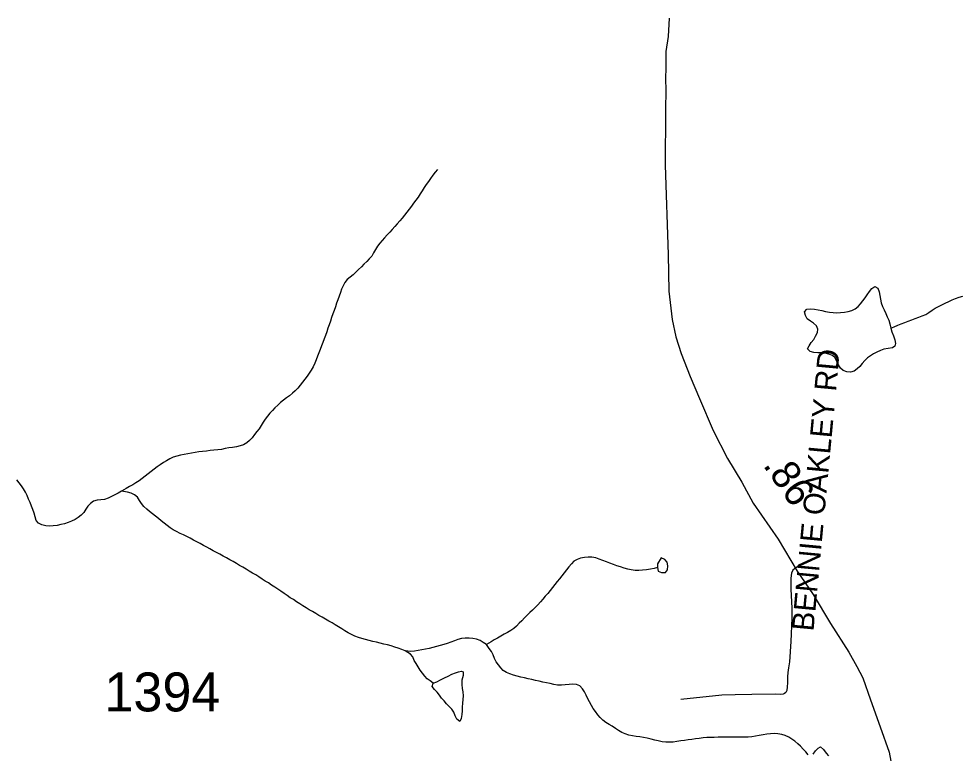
# Model space of a CAD drawing. Extents: x 1950930 to 2061844, y 904556 to 1017002.
# Drawn here: x 1982409 to 1986522, y 986276 to 989483 of the extents above; entities that cross this region are included whole.
import ezdxf

# ---------------------------------------------------------------- set-up
doc = ezdxf.new("R2010")
doc.units = 0
for name, color, linetype in [('Exist Hydrographic Misc Water Feature', 7, 'Continuous'), ('Exist Road Non-System Type 51', 7, 'Continuous'), ('Exist Road Non-System Type 51 Label', 7, 'Continuous'), ('Exist Road Primary US Structure Standard Bridge CELL', 7, 'Continuous'), ('Exist Road Secondary Type 51 Attributed', 7, 'Continuous'), ('Exist Road Secondary Type 51 Number Label', 7, 'Continuous')]:
    doc.layers.add(name, color=color, linetype=linetype)

msp = doc.modelspace()

# ---------------------------------------------------------------- linework, layer by layer
at = {"layer": 'Exist Hydrographic Misc Water Feature'}
for points in [[(1984235.5, 988825.8), (1984225.6, 988812.9), (1984215.6, 988800), (1984205.8, 988786.3), (1984196.3, 988773.3), (1984187.3, 988759.6), (1984178.3, 988745.9), (1984169.3, 988732), (1984160.2, 988718.3), (1984151.2, 988704.6), (1984141.6, 988691.5), (1984131.9, 988677.9), (1984122.1, 988665), (1984112.1, 988652), (1984102, 988639), (1984092, 988626.2), (1984081.5, 988613.3), (1984071, 988601.2), (1984060.6, 988588.3), (1984049.7, 988576.2), (1984038.6, 988563.3), (1984027.6, 988551.2), (1984016.5, 988539.2), (1984005.2, 988527.1), (1983994.4, 988515), (1983983.9, 988502.9), (1983973.8, 988490), (1983965.2, 988475.4), (1983957.4, 988460.7), (1983948.8, 988447), (1983938.4, 988434.9), (1983927.1, 988422.8), (1983915.2, 988411.5), (1983903.7, 988400.4), (1983891.6, 988389.1), (1983879.5, 988377.1), (1983867.6, 988365.8), (1983854.9, 988355.3), (1983842, 988344.2), (1983831.7, 988332.1), (1983824.6, 988317.4), (1983817.8, 988302.9), (1983812.1, 988287.4), (1983806.3, 988271.9), (1983801.2, 988256.4), (1983795.9, 988240.9), (1983790.7, 988225.4), (1983785.2, 988209.1), (1983779.5, 988194.5), (1983774.1, 988179), (1983768.8, 988162.7), (1983763.5, 988147.2), (1983757.9, 988131.7), (1983752.6, 988116.3), (1983747.3, 988100.8), (1983741.7, 988085.3), (1983736.2, 988069.8), (1983730.2, 988055.3), (1983724.3, 988039.8), (1983717.9, 988024.3), (1983712, 988009.6), (1983706, 987994.1), (1983700.1, 987978.8), (1983693.1, 987963.2), (1983684.9, 987949.4), (1983675.9, 987935.7), (1983666.7, 987922), (1983656.8, 987909.1), (1983647, 987896.1), (1983636.5, 987883.2), (1983625.9, 987870.3), (1983614.4, 987859), (1983602.5, 987847.7), (1983589.6, 987837.4), (1983576.7, 987827.9), (1983563.5, 987817.4), (1983550.6, 987807), (1983538.5, 987796.6), (1983526.8, 987784.6), (1983515.3, 987773.3), (1983504.1, 987761.2), (1983493.4, 987748.4), (1983483.6, 987735.4), (1983474.7, 987721.6), (1983466.5, 987707.1), (1983457.3, 987693.3), (1983447.3, 987680.3), (1983437.2, 987667.4), (1983426.6, 987653.8), (1983415.3, 987641.7), (1983403.2, 987631.2), (1983389.9, 987623.3), (1983374.7, 987617.9), (1983358.5, 987614.1), (1983341.9, 987611.1), (1983325.1, 987609.1), (1983309.1, 987606.1), (1983292.9, 987603.1), (1983276.7, 987601.1), (1983260.1, 987599.7)], [(1986214.4, 988132.5), (1986219.6, 988116.1), (1986225.9, 988098.6), (1986231.7, 988081.3), (1986234.7, 988065.6), (1986232.9, 988053.4), (1986221.8, 988046.2), (1986203.4, 988044.1), (1986184.5, 988041.2), (1986169.1, 988035), (1986154.4, 988028), (1986139.8, 988020), (1986125.9, 988011.3), (1986112.5, 988002.6), (1986100.9, 987990.5), (1986090, 987978.4), (1986079.3, 987965.5), (1986067.4, 987954.3), (1986054.1, 987944.7), (1986038.1, 987940), (1986022.7, 987941.2), (1986007.3, 987948.1), (1985994.4, 987958.2), (1985985.8, 987971.5), (1985979.3, 987987.3), (1985972.3, 988003), (1985960.2, 988013), (1985944.8, 988019.2), (1985928.8, 988022.8), (1985912.2, 988024), (1985895.8, 988024.3), (1985879.4, 988026.2), (1985863, 988030.6), (1985851.7, 988041.5), (1985857.9, 988055.5), (1985867.7, 988070), (1985878, 988082.8), (1985886.6, 988097.5), (1985894, 988113), (1985896.8, 988128.5), (1985890.1, 988142.6), (1985877.3, 988154.3), (1985863.6, 988163.5), (1985850.1, 988172.9), (1985842.1, 988187.8), (1985838.2, 988203.5), (1985848.6, 988215.6), (1985865, 988216.1), (1985881.9, 988214.9), (1985898.1, 988212.1), (1985914, 988209.4), (1985930.2, 988205.7), (1985946.4, 988202.1), (1985962.4, 988200.1), (1985978.8, 988199.7), (1985995.7, 988200.2), (1986012.1, 988201.6), (1986027.9, 988205.4), (1986044.1, 988209.9), (1986059.2, 988216.1), (1986071.9, 988226.6), (1986082.8, 988238.7), (1986092.6, 988251.6), (1986102.1, 988265.3), (1986111.9, 988278.2), (1986121.4, 988292.8), (1986131.2, 988305.7), (1986144.9, 988313.6), (1986158.5, 988306.9), (1986163.4, 988290.3), (1986166.5, 988274.7), (1986169.1, 988258.2), (1986172.8, 988242.5), (1986178.6, 988226.8), (1986185.1, 988211.9), (1986192.3, 988197), (1986199.1, 988182.1), (1986205.8, 988167.2), (1986211, 988151.4), (1986214.4, 988132.5)], [(1986214.4, 988132.5), (1986229.8, 988138.7), (1986244.8, 988145), (1986260.2, 988151.2), (1986275.3, 988156.7), (1986290.7, 988162.9), (1986306.1, 988168.3), (1986321.7, 988173.8), (1986337.1, 988180), (1986352.2, 988185.5), (1986367.2, 988192.5), (1986381, 988201.3), (1986394.5, 988210.8), (1986408.4, 988219.6), (1986423, 988226.7), (1986437.8, 988234.6), (1986452.3, 988241.6), (1986467.3, 988248.7), (1986482.2, 988255.8), (1986497.4, 988262), (1986512.8, 988267.5), (1986528.6, 988272.1)], [(1983260.1, 987599.7), (1983243.9, 987597.6), (1983227.7, 987595.4), (1983211.1, 987593.4), (1983195.1, 987592), (1983178.9, 987589.9), (1983162.7, 987586.2), (1983146.5, 987583.2), (1983129.9, 987580.3), (1983113.7, 987577.4), (1983097.9, 987572.8), (1983082.3, 987568.2), (1983067.3, 987561.1), (1983053.4, 987553.2), (1983039.6, 987545.2), (1983026.1, 987535.7), (1983012.6, 987526.1), (1982999.4, 987516.5), (1982986.3, 987506.1), (1982973.6, 987495.7), (1982960.5, 987485.3), (1982946.9, 987475.8), (1982933.6, 987466.2), (1982920.1, 987457.4), (1982905.9, 987448.7), (1982892, 987440.8), (1982877.6, 987432.1), (1982856.9, 987420.2)], [(1982856.9, 987420.2), (1982843, 987411.5), (1982828.4, 987404.4), (1982813.5, 987396.4), (1982798.7, 987389.4), (1982783.3, 987383.9), (1982767.1, 987381.9), (1982750.5, 987380.5), (1982734.9, 987376.7), (1982721.6, 987367.2), (1982710.1, 987355.1), (1982701.1, 987341.4), (1982692.3, 987326.8), (1982681, 987315.5), (1982667.9, 987305.2), (1982653.9, 987296.4), (1982639, 987289.3), (1982623.6, 987283.1), (1982608, 987278.4), (1982591.6, 987274.7), (1982575.4, 987270.9), (1982559, 987268.9), (1982543, 987267.5), (1982526.6, 987268.7), (1982509.6, 987273.2), (1982495, 987280.9), (1982484.8, 987292.6), (1982479.6, 987308.2), (1982475.3, 987324.8), (1982469.6, 987340.4), (1982463.8, 987355.3), (1982457.7, 987371), (1982451.3, 987386), (1982444.8, 987400.8), (1982437.6, 987415.8), (1982429.8, 987430.7), (1982420.6, 987444), (1982410.3, 987456.5), (1982399.9, 987469.9)], [(1984095.4, 986722.5), (1984080.1, 986728.6), (1984065.1, 986734.6), (1984049.3, 986739.8), (1984033.7, 986745.2), (1984017.9, 986748.8), (1984001.9, 986752.4), (1983985.9, 986756.8), (1983970.2, 986760.4), (1983954.2, 986764), (1983938.4, 986768.4), (1983922.4, 986772.9), (1983906.4, 986777.4), (1983890.8, 986781.8), (1983875.6, 986787.8), (1983860.7, 986794.6), (1983846.3, 986802.3), (1983832.2, 986810.8), (1983818, 986819.3), (1983804.1, 986828.6), (1983790.1, 986837.1), (1983776, 986844.8), (1983761.8, 986853.3), (1983747.5, 986861), (1983733.1, 986869.5), (1983718.8, 986877.2), (1983704.6, 986885.7), (1983690.5, 986894.2), (1983676.3, 986901.9), (1983662.4, 986910.3), (1983648.6, 986919.7), (1983634.7, 986928.2), (1983621, 986937.4), (1983607.2, 986946.7), (1983593.7, 986955.3), (1983580.1, 986964.6), (1983566.6, 986973.9), (1983552.9, 986983.2), (1983539.3, 986992.5), (1983525.6, 987001.8), (1983511.9, 987010.3), (1983498.1, 987019.6), (1983484.4, 987028), (1983470.4, 987036.6), (1983456.5, 987045.9), (1983442.6, 987054.4), (1983428.6, 987062.9), (1983414.5, 987071.4), (1983400.3, 987079.9), (1983386.4, 987088.4), (1983372.2, 987096.1), (1983358.1, 987104.6), (1983343.7, 987113), (1983329.6, 987120.7), (1983315.2, 987129.2), (1983300.9, 987136.9), (1983286.3, 987144.6), (1983272, 987152.3), (1983257.6, 987160), (1983243, 987168.5), (1983228.7, 987176.2), (1983214.1, 987183.8), (1983199.8, 987191.5), (1983185.4, 987199.2), (1983171.1, 987206.9), (1983156.5, 987214.5), (1983141.9, 987222.2), (1983127.2, 987229.9), (1983112.2, 987236.1), (1983097.2, 987243.8), (1983082.9, 987251.3), (1983069.4, 987259.9), (1983056, 987270), (1983043.1, 987280.2), (1983030.4, 987290.2), (1983017.9, 987301.2), (1983005, 987311.2), (1982992.1, 987321.4), (1982979.3, 987332.3), (1982966.8, 987342.4), (1982954.7, 987353.4), (1982944.1, 987365.9), (1982935.5, 987380), (1982926.2, 987394.2), (1982913.7, 987404.2), (1982898.8, 987412), (1982883.4, 987415.5), (1982856.9, 987420.2)], [(1985195.8, 987087), (1985181.2, 987082.4), (1985165.2, 987079.4), (1985148.2, 987076.4), (1985131.6, 987075.2), (1985115, 987073.9), (1985098.4, 987074.2), (1985081.9, 987076.2), (1985066.2, 987079.8), (1985050.4, 987084.3), (1985034.8, 987089.6), (1985019, 987094.8), (1985003.6, 987100), (1984988.2, 987106.1), (1984973.1, 987112.1), (1984957.7, 987118.2), (1984942.3, 987123.4), (1984926.7, 987128.6), (1984910.3, 987132.3), (1984894.1, 987132.6), (1984877.3, 987130.6), (1984860.7, 987127.6), (1984845.3, 987122.2), (1984831.8, 987114.2), (1984820.3, 987103), (1984809.8, 987089.3), (1984799.8, 987076.3), (1984789.5, 987063.4), (1984779.1, 987050.5), (1984768.4, 987037.6), (1984758.2, 987025.5), (1984747.7, 987012.6), (1984737.5, 986999.6), (1984727.2, 986986.7), (1984717, 986973.8), (1984706.5, 986961.8), (1984695.8, 986948.8), (1984685.2, 986936.8), (1984674.1, 986924.7), (1984662.6, 986912.6), (1984651.1, 986901.3), (1984639, 986890.1), (1984627.1, 986878.9), (1984615.5, 986866.9), (1984604, 986854.8), (1984592.7, 986843.5), (1984581, 986831.5), (1984568.9, 986821), (1984555.6, 986811.4), (1984541.2, 986802.7), (1984526.9, 986795.6), (1984512.3, 986787.7), (1984498, 986779), (1984483.8, 986771.1), (1984469.9, 986762.3), (1984449.6, 986750.4)], [(1985195.8, 987087), (1985199.2, 987070.5), (1985213.6, 987065.3), (1985231.4, 987065), (1985240, 987077.1), (1985241.5, 987094.2), (1985238, 987109.9), (1985227.7, 987122.4), (1985213, 987129.2), (1985195.8, 987103.4), (1985195.8, 987087)], [(1984449.6, 986750.4), (1984435.8, 986759.7), (1984421.9, 986768.2), (1984406.7, 986774.3), (1984390.5, 986777.2), (1984373.9, 986778.3), (1984357.5, 986778.6), (1984341.1, 986776.5), (1984325.3, 986772.8), (1984309.9, 986767.3), (1984294.3, 986761.1), (1984279, 986755.6), (1984263.4, 986750.2), (1984247.6, 986746.4), (1984231.6, 986741.8), (1984215.8, 986737.3), (1984199.8, 986733.5), (1984183.8, 986730.5), (1984167.8, 986727.5), (1984151.6, 986724.7), (1984135.2, 986721.7), (1984119, 986719.5), (1984095.4, 986722.5)], [(1985854, 986269.3), (1985843.1, 986281.8), (1985831.8, 986293.5), (1985820.5, 986306.1), (1985808.9, 986316.9), (1985796.3, 986327.9), (1985783.2, 986338), (1985769.3, 986346.6), (1985754.3, 986353.4), (1985738.5, 986357.7), (1985721.9, 986360.6), (1985705.5, 986361.7), (1985689.3, 986361.2), (1985673.3, 986359.2), (1985657.1, 986356.2), (1985640.7, 986353.2), (1985624.5, 986350.3), (1985608.3, 986348.2), (1985591.7, 986346), (1985575.5, 986345.5), (1985559.1, 986345.9), (1985542.5, 986346.2), (1985526.1, 986346.6), (1985509.7, 986346.1), (1985493.5, 986346.5), (1985476.9, 986346), (1985460.5, 986345.5), (1985444.1, 986345), (1985427.7, 986344.6), (1985411.5, 986344.1), (1985395.1, 986342.8), (1985378.9, 986340.6), (1985362.5, 986338.6), (1985346.3, 986336.4), (1985330.1, 986334.3), (1985313.9, 986332.1), (1985297.5, 986330), (1985281.1, 986327.1), (1985264.6, 986324.9), (1985248.4, 986323.6), (1985232, 986324), (1985216.1, 986325.9), (1985199.9, 986329.5), (1985184.1, 986333.2), (1985168.1, 986337.6), (1985151.9, 986342), (1985135.9, 986344.8), (1985119.5, 986347.7), (1985103.1, 986349.6), (1985086.9, 986352.4), (1985070.9, 986355.2), (1985055.3, 986360.5), (1985040.7, 986366.5), (1985026.4, 986375.1), (1985012.4, 986384.3), (1984998.7, 986393.6), (1984984.8, 986402.1), (1984970.4, 986410.6), (1984957.3, 986420), (1984945.8, 986431.7), (1984935.3, 986444.2), (1984925.5, 986457.5), (1984916.1, 986470.8), (1984907.9, 986485), (1984900.1, 986499.9), (1984892.5, 986514), (1984885.3, 986528.8), (1984877.7, 986543.8), (1984868.5, 986557.1), (1984857, 986570.5), (1984842.9, 986576.6), (1984827.1, 986576.9), (1984810.5, 986575.6), (1984793.4, 986574.4), (1984776.8, 986573), (1984760.4, 986573.3), (1984744.2, 986576.1), (1984728.2, 986579.8), (1984712.2, 986583.4), (1984696.2, 986587), (1984680.2, 986590.6), (1984664.1, 986594.2), (1984648.1, 986597.8), (1984632.1, 986601.4), (1984616.1, 986605.1), (1984600.1, 986608.7), (1984584.3, 986613.1), (1984568.5, 986617.5), (1984552.5, 986622.8), (1984537.3, 986628.8), (1984523.4, 986637.3), (1984512.1, 986649.1), (1984501.9, 986661.6), (1984492.4, 986675.7), (1984484.2, 986689.8), (1984478.7, 986705.6), (1984471.7, 986720.5), (1984461.3, 986733), (1984449.6, 986750.4)], [(1984217.7, 986581.3), (1984204.5, 986591.5), (1984191.6, 986601.5), (1984180.1, 986613.2), (1984170.1, 986625.8), (1984160.6, 986639.2), (1984151.6, 986653.3), (1984142.8, 986667.4), (1984134.6, 986681.5), (1984129.1, 986697.2), (1984118.2, 986708.1), (1984095.4, 986722.5)], [(1984217.7, 986581.3), (1984233.2, 986588.4), (1984249.4, 986596.3), (1984266.2, 986604.9), (1984282.9, 986612.7), (1984298.9, 986620.6), (1984314, 986626.9), (1984328, 986631.5), (1984340.5, 986634.6), (1984348.7, 986631.2), (1984347.7, 986615.6), (1984342.9, 986594.4), (1984341.9, 986575.5), (1984344.2, 986559), (1984346.8, 986543.4), (1984348.1, 986526.9), (1984346.4, 986510.6), (1984344.6, 986494.2), (1984344, 986477.8), (1984343.6, 986461.4), (1984342.1, 986445), (1984339.7, 986427), (1984334.1, 986414), (1984320, 986424.2), (1984313.8, 986439), (1984307.9, 986454.7), (1984298.2, 986468), (1984287.2, 986480.6), (1984275.9, 986492.3), (1984265.2, 986504.9), (1984253.9, 986516.5), (1984244.3, 986529.9), (1984234.9, 986543.2), (1984222.4, 986554.2), (1984212.3, 986567.5), (1984217.7, 986581.3)], [(1985875.7, 986271.3), (1985886.4, 986286.7), (1985897.2, 986298.7), (1985908.3, 986303.4), (1985920.2, 986291.6), (1985931.9, 986276.6), (1985942.8, 986264.9)]]:
    msp.add_lwpolyline(points, dxfattribs=at)
at = {"layer": 'Exist Road Non-System Type 51'}
msp.add_lwpolyline([(1985808.4, 987092.1), (1985794.9, 987081.7), (1985787.2, 987074.8), (1985781.1, 987062.5), (1985778, 987040.3), (1985778, 986992.8), (1985783.4, 986909.2), (1985782.6, 986865.6), (1985778.8, 986763.7), (1985772.6, 986675.6), (1985768.1, 986649.5), (1985765, 986628.8), (1985764.2, 986608.9), (1985763.5, 986583.6), (1985762, 986565.9), (1985760.4, 986550.6), (1985756.6, 986541.4), (1985750.5, 986536.1), (1985745.1, 986533.8), (1985735.1, 986533), (1985712.9, 986533.8), (1985607.9, 986532.2), (1985535.1, 986531.5), (1985477.6, 986529.9), (1985297.6, 986510.8)], dxfattribs=at)
at = {"layer": 'Exist Road Secondary Type 51 Attributed'}
msp.add_lwpolyline([(1985247.9, 989485.9), (1985242.6, 989405.7), (1985233.2, 989340.6), (1985233.2, 989277.4), (1985231.1, 989214.3), (1985233.2, 989178.5), (1985231.8, 989079.7), (1985229.4, 988844), (1985242.5, 988454), (1985246.2, 988294), (1985259.8, 988169.9), (1985275.7, 988094), (1985299.6, 988021.8), (1985339.3, 987921.8), (1985379.1, 987825.7), (1985438.9, 987685.6), (1985502.6, 987563.7), (1985564.2, 987459.6), (1985614.1, 987367.5), (1985723.7, 987211.2), (1985805.5, 987071), (1985875.2, 986969), (1985951, 986842.7), (1986030.8, 986716.6), (1986066.5, 986654.7), (1986092.5, 986604.5), (1986126.3, 986508.6), (1986167.9, 986390.5), (1986207.8, 986280.4), (1986221.6, 986202.3)], dxfattribs=at)

# ---------------------------------------------------------------- texts
at = {"layer": 'Exist Road Non-System Type 51 Label'}
msp.add_text('  BENNIE OAKLEY RD', height=95, rotation=84.6442, dxfattribs=at).set_placement((1985870.4, 986735.9))
at = {"layer": 'Exist Road Primary US Structure Standard Bridge CELL'}
msp.add_text('.86', height=125, rotation=305.0335, dxfattribs=at).set_placement((1985654.3, 987533.7))
at = {"layer": 'Exist Road Secondary Type 51 Number Label'}
msp.add_text('1394', height=170, dxfattribs=at).set_placement((1982782.5, 986458.6))

doc.saveas('drawing.dxf')
